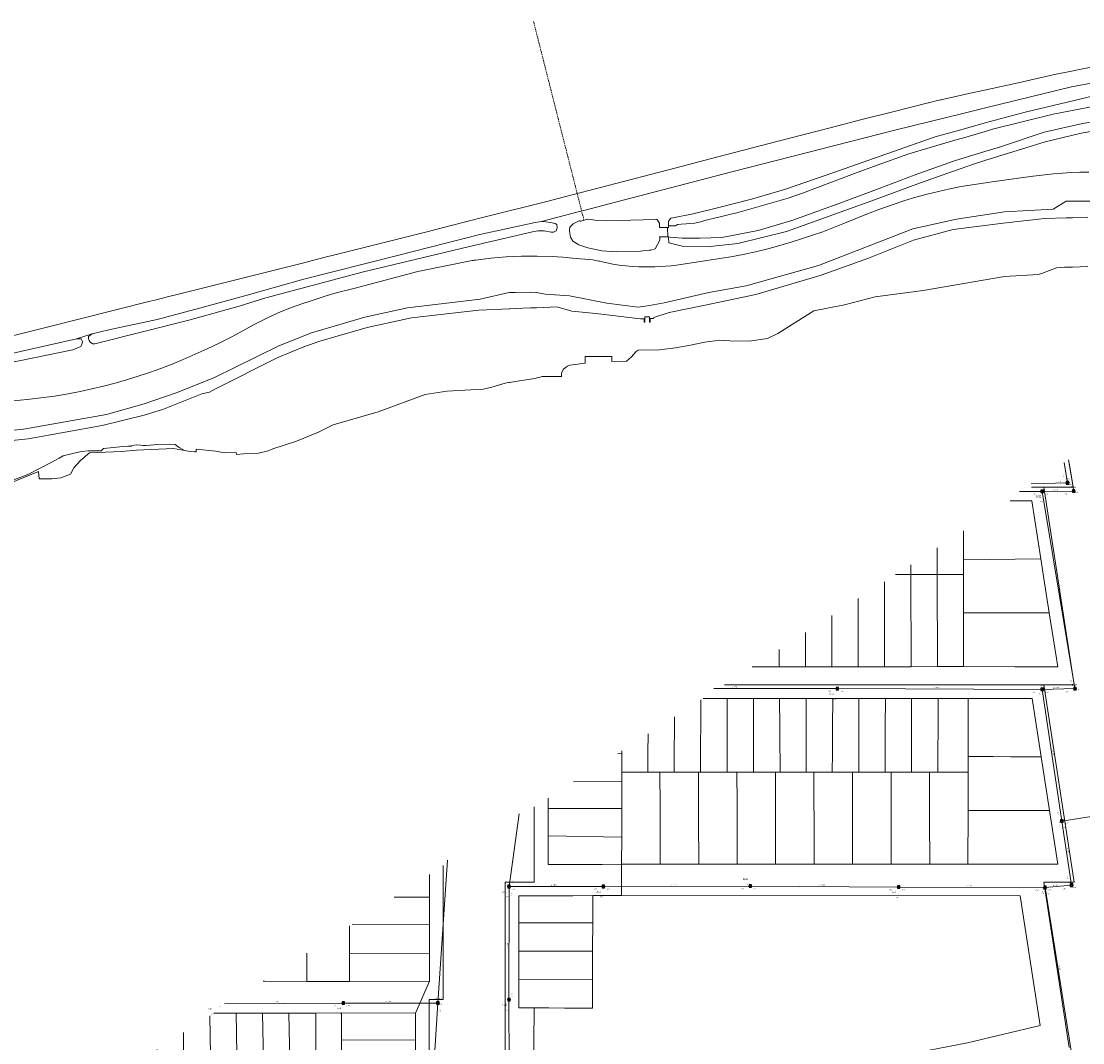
# Model space of a CAD drawing. Header units: metres. Extents: x 163628 to 167855, y 402678 to 405435.
# Tile 649 of 656: x 166848 to 167193, y 405016 to 405348. Entities that reach past the tile are written whole.
import ezdxf

# ---------------------------------------------------------------- set-up
doc = ezdxf.new("R2010")
doc.units = ezdxf.units.M
doc.linetypes.add('DASHED2', pattern=[0.375, 0.25, -0.125])
doc.layers.get('0').update_dxf_attribs({"lineweight": 25})
for name, color, linetype, lineweight in [('B-WE-KW-KUNSTWERK_DUIKER-G', 252, 'Continuous', 18), ('X-CA190022.004-UO-BGT_Ondergrond$0$GE_367_OWGBerm_groenvoorziening_grasenk_GEM', 253, 'Continuous', 9), ('X-CA190022.004-UO-BGT_Ondergrond$0$GE_478_BTDGroenvoorziening_bosplantsoen_GEM', 253, 'Continuous', 9), ('X-CA190022.004-UO-BGT_Ondergrond$0$GE_522_WTDWatervlakte_meer_plas_ven_vijver_GEM', 253, 'Continuous', 9), ('X-CA190022.004-UO-BGT_Ondergrond$0$GE_541_OWTOever_slootkant_Vlak_GEM', 253, 'Continuous', 9), ('X-CA190022.004-UO-KAD_Percelen$0$B-WE-KG-GRENS_PERCEEL-GV', 150, 'Continuous', 9), ('X-CA190022.004-UO-WHM_Riolering gemeente_NLCS_v0.2$0$B-WE-RI-BOB-T18', 214, 'Continuous', 15), ('X-CA190022.004-UO-WHM_Riolering gemeente_NLCS_v0.2$0$B-WE-RI-DIAMETER-T18', 214, 'Continuous', 15), ('X-CA190022.004-UO-WHM_Riolering gemeente_NLCS_v0.2$0$B-WE-RI-HWA_TRANSPORTLEIDING-G', 214, 'X-CA190022.004-UO-WHM_Riolering gemeente_NLCS_v0.2$0$1-200 HEMELWATER', 15), ('X-CA190022.004-UO-WHM_Riolering gemeente_NLCS_v0.2$0$B-WE-RI-PUT-S', 214, 'Continuous', 15), ('X-CA190022.004-UO-WHM_Riolering gemeente_NLCS_v0.2$0$B-WE-RI-PUTDEKSELHOOGTE-T18', 214, 'Continuous', 15), ('X-CA190022.004-UO-WHM_Riolering gemeente_NLCS_v0.2$0$B-WE-RI-PUTNUMMER-T25', 214, 'Continuous', 15), ('X-CA190022.004-UO-WHM_Riolering gemeente_NLCS_v0.2$0$B-WE-RI-VWA_TRANSPORTLEIDING-G', 214, 'X-CA190022.004-UO-WHM_Riolering gemeente_NLCS_v0.2$0$1-200 VUILWATER', 15)]:
    doc.layers.add(name, color=color, linetype=linetype, lineweight=lineweight)
doc.styles.add('X-CA190022.004-UO-WHM_Riolering gemeente_NLCS_v0.2$0$NLCS-ISO', font='NLCS-ISO.ttf')
doc.styles.add('X-CA190022.004-UO-WHM_Riolering gemeente_NLCS_v0.2$0$NLCS-ISO-M200-T18', font='NLCS-ISO.ttf', dxfattribs={"height": 0.36})
doc.styles.add('X-CA190022.004-UO-WHM_Riolering gemeente_NLCS_v0.2$0$NLCS-ISO-M200-T25', font='NLCS-ISO.ttf', dxfattribs={"height": 0.5})
doc.linetypes.add('X-CA190022.004-UO-WHM_Riolering gemeente_NLCS_v0.2$0$1-200 HEMELWATER', pattern='A,1.5,-0.6,["HWA",X-CA190022.004-UO-WHM_Riolering gemeente_NLCS_v0.2$0$NLCS-ISO,S=0.24,R=0,X=-0.5,Y=-0.12],-0.3', length=2.4)
doc.linetypes.add('X-CA190022.004-UO-WHM_Riolering gemeente_NLCS_v0.2$0$1-200 VUILWATER', pattern='A,1.5,-0.6,["DWA",X-CA190022.004-UO-WHM_Riolering gemeente_NLCS_v0.2$0$NLCS-ISO,S=0.24,R=0,X=-0.5,Y=-0.12],-0.3', length=2.4)

# ---------------------------------------------------------------- blocks, each defined once
blk = doc.blocks.new('X-CA190022.004-UO-WHM_Riolering gemeente_NLCS_v0.2$0$B-SRI-PUT_BETON-SO')
blk.add_line((-1.4, -1.4), (1.4, 1.4))
at = {"lineweight": -3, "flags": 128}
blk.add_lwpolyline([(2, -2), (2, 2), (-2, 2), (-2, -2)], close=True, dxfattribs=at)
at = {"lineweight": -3}
blk.add_circle((0, 0), 2, dxfattribs=at)

msp = doc.modelspace()

# ---------------------------------------------------------------- linework, layer by layer
at = {"layer": 'B-WE-KW-KUNSTWERK_DUIKER-G', "linetype": 'DASHED2', "ltscale": 2, "flags": 128}
msp.add_lwpolyline([(167031.146, 405283.356), (167014.709, 405348.135)], dxfattribs=at)
at = {"layer": 'X-CA190022.004-UO-BGT_Ondergrond$0$GE_367_OWGBerm_groenvoorziening_grasenk_GEM', "flags": 128}
for points in [[(166834.512, 405234.992), (166864.769, 405241.189), (166867.416, 405242.235), (166867.708, 405242.856), (166867.899, 405243.844), (166867.478, 405244.755), (166866.679, 405244.767), (166866.004, 405244.75), (166871.09, 405246.393), (166869.884, 405245.454), (166869.879, 405244.649), (166870.141, 405244.166), (166870.414, 405243.662), (166871.26, 405243.118), (166871.918, 405243.152), (166902.528, 405250.795), (166918.939, 405255.383), (166927.614, 405258.05), (166959.378, 405266.517), (166993.407, 405274.724), (167014.368, 405279.626), (167016.188, 405279.886), (167016.949, 405279.913), (167018.183, 405279.852), (167020.514, 405279.469), (167021.183, 405279.443), (167021.689, 405279.665), (167022.079, 405279.954), (167022.404, 405280.872), (167022.32, 405281.921), (167021.823, 405282.324), (167020.22, 405282.662), (167018.638, 405282.879), (167017.302, 405282.962), (167029.31, 405286.088), (167031.569, 405286.676), (167038.903, 405288.585), (167079.28, 405299.077), (167132.356, 405312.702), (167154.908, 405318.231), (167161.803, 405319.921), (167189.852, 405326.798), (167228.238, 405333.917)], [(167197.563, 405323.931), (167174.711, 405318.567), (167161.737, 405315.012), (167154.532, 405313.038), (167145.403, 405310.537), (167109.985, 405297.981), (167096.402, 405293.361), (167085.679, 405290.198), (167075.042, 405287.468), (167066.633, 405285.417), (167060.079, 405284.128), (167059.382, 405284.064), (167058.674, 405283.033), (167058.662, 405281.582), (167058.659, 405281.148), (167058.502, 405280.976), (167058.372, 405280.979), (167055.746, 405281.032), (167055.745, 405281.683), (167055.743, 405282.426), (167054.906, 405283.654), (167054.36, 405283.604), (167038.581, 405283.114), (167035.443, 405283.306), (167033.247, 405283.645), (167032.409, 405283.671), (167032.336, 405283.653), (167030.077, 405283.087), (167029.854, 405283.031), (167029.806, 405283.228), (167029.75, 405283.218), (167027.616, 405282.182), (167026.558, 405281.11), (167026.466, 405280.383), (167026.389, 405279.778), (167026.74, 405277.89), (167027.56, 405276.528), (167029.527, 405275.299), (167032.417, 405274.392), (167036.965, 405273.413), (167041.844, 405273.085), (167049.529, 405273.313), (167051.071, 405273.461), (167052.391, 405273.587), (167052.873, 405273.633), (167054.358, 405274.067), (167055.804, 405276.851), (167055.784, 405277.648), (167055.776, 405277.963), (167058.413, 405277.965), (167058.554, 405277.965), (167058.708, 405277.773), (167058.716, 405275.946), (167063.073, 405274.932), (167072.22, 405274.75), (167081.236, 405275.772), (167097.111, 405279.726), (167110.975, 405284.65), (167125.741, 405290.015), (167140.365, 405295.447), (167153.597, 405300.137), (167157.269, 405301.438), (167161.572, 405302.769), (167181.261, 405308.861), (167192.985, 405311.7), (167205.702, 405313.912)], [(167195.502, 405299.025), (167192.536, 405299.019), (167189.687, 405298.906), (167186.842, 405298.727), (167184.002, 405298.483), (167181.167, 405298.175), (167178.341, 405297.801), (167177.316, 405297.663), (167177.231, 405297.651), (167164.011, 405295.867), (167153.942, 405294.326), (167150.225, 405293.565), (167146.525, 405292.726), (167142.844, 405291.809), (167139.182, 405290.814), (167135.543, 405289.742), (167131.46, 405288.374), (167127.404, 405286.931), (167123.375, 405285.412), (167119.375, 405283.818), (167115.406, 405282.149), (167112.155, 405280.844), (167108.876, 405279.612), (167105.57, 405278.452), (167102.239, 405277.366), (167098.885, 405276.355), (167094.944, 405275.174), (167090.974, 405274.094), (167086.978, 405273.114), (167082.959, 405272.237), (167078.918, 405271.462)], [(167078.918, 405271.462), (167061.271, 405268.768), (167059.511, 405268.555), (167057.746, 405268.386), (167055.977, 405268.263), (167054.206, 405268.184), (167052.433, 405268.151), (167052.16, 405268.149), (167051.887, 405268.149), (167051.614, 405268.15), (167051.341, 405268.152), (167051.068, 405268.155), (167048.956, 405268.214), (167046.847, 405268.337), (167044.743, 405268.523), (167042.645, 405268.773), (167040.556, 405269.086), (167037.137, 405269.828), (167036.447, 405269.978), (167035.964, 405270.077), (167035.479, 405270.172), (167034.994, 405270.261), (167034.508, 405270.346), (167034.021, 405270.426), (167027.397, 405271.047), (167027.328, 405271.054), (167026.359, 405271.145), (167026.322, 405271.148), (167026.286, 405271.151), (167025.938, 405271.183), (167020.92, 405271.533), (167015.892, 405271.69), (167010.862, 405271.651), (167005.837, 405271.419), (167000.825, 405270.992), (166995.833, 405270.372), (166995.625, 405270.342), (166995.418, 405270.312), (166995.211, 405270.281), (166995.003, 405270.25), (166994.796, 405270.219), (166994.786, 405270.217), (166994.776, 405270.216), (166994.767, 405270.214), (166994.757, 405270.213), (166994.747, 405270.211), (166977.021, 405266.661), (166956.214, 405261.186), (166951.338, 405259.903), (166948.985, 405259.234), (166946.64, 405258.534), (166944.305, 405257.803), (166941.979, 405257.043), (166939.664, 405256.252), (166935.61, 405254.788), (166931.618, 405253.162), (166927.694, 405251.377), (166923.845, 405249.437), (166920.077, 405247.343), (166916.278, 405245.314), (166912.438, 405243.364), (166908.559, 405241.495), (166904.641, 405239.707), (166900.687, 405238), (166897.064, 405236.529), (166893.411, 405235.135), (166889.729, 405233.818), (166886.02, 405232.581), (166882.286, 405231.422), (166878.525, 405230.349), (166874.743, 405229.351), (166870.942, 405228.429), (166867.124, 405227.582), (166863.289, 405226.812), (166858.836, 405226.114), (166854.371, 405225.501), (166849.895, 405224.975), (166845.409, 405224.536)]]:
    msp.add_lwpolyline(points, dxfattribs=at)
at = {"layer": 'X-CA190022.004-UO-BGT_Ondergrond$0$GE_478_BTDGroenvoorziening_bosplantsoen_GEM', "flags": 128}
for points in [[(166817.801, 405238.854), (166849.044, 405246.687), (166851.17, 405247.22), (166855.097, 405248.206), (166889.98, 405256.96), (166891.93, 405257.48), (166895.622, 405258.407), (166899.632, 405259.413), (166939.109, 405269.321), (166946.918, 405271.281), (166950.1, 405272.08), (166980.394, 405279.73), (166988.363, 405281.742), (166998.57, 405284.32), (167019.91, 405289.7), (167024.375, 405290.857), (167033.194, 405293.142), (167058.66, 405299.74), (167058.685, 405299.747), (167074.765, 405303.956), (167093.942, 405308.976), (167107.02, 405312.4), (167111.257, 405313.474), (167121.627, 405316.102), (167131.652, 405318.642), (167143.171, 405321.561), (167143.297, 405321.593), (167145.77, 405322.22), (167147.24, 405322.545), (167147.468, 405322.596), (167147.706, 405322.649), (167150.212, 405323.203), (167156.447, 405324.584), (167161.557, 405325.715), (167171.455, 405327.906), (167181.514, 405330.133), (167184.8, 405330.86), (167188.786, 405331.675), (167214.19, 405336.87)], [(167228.238, 405333.917), (167189.852, 405326.798), (167161.803, 405319.921), (167154.908, 405318.231), (167132.356, 405312.702), (167079.28, 405299.077), (167038.903, 405288.585), (167031.569, 405286.676), (167029.31, 405286.088)], [(167029.31, 405286.088), (167017.302, 405282.962), (167015.241, 405282.657), (166997.287, 405278.657), (166970.014, 405271.716), (166939.95, 405264.217), (166921.562, 405258.992), (166907.597, 405255.147), (166892.201, 405251.062), (166876.507, 405247.697), (166871.09, 405246.393), (166866.004, 405244.75), (166832.769, 405237.254)]]:
    msp.add_lwpolyline(points, dxfattribs=at)
at = {"layer": 'X-CA190022.004-UO-BGT_Ondergrond$0$GE_522_WTDWatervlakte_meer_plas_ven_vijver_GEM', "flags": 128}
for points in [[(167193.352, 405314.817), (167180.922, 405311.978), (167166.37, 405307.149), (167161.612, 405305.692), (167153.825, 405303.306), (167151.401, 405302.563), (167138.649, 405298.023), (167127.194, 405293.698), (167114.73, 405289.014), (167099.12, 405283.392), (167087.799, 405279.974), (167076.037, 405277.714), (167068.833, 405277.549), (167063.07, 405277.508), (167059.166, 405277.869), (167058.554, 405277.965), (167058.413, 405277.965), (167058.372, 405280.979), (167058.502, 405280.976), (167058.659, 405281.148), (167058.662, 405281.582), (167060.891, 405281.565), (167061.63, 405281.928), (167062.759, 405282.049), (167064.426, 405282.143), (167065.609, 405282.291), (167067.248, 405282.444), (167069.574, 405282.996), (167070.353, 405283.224), (167075.058, 405284.4), (167078.493, 405285.177), (167080.939, 405285.742), (167097.637, 405290.586), (167102.274, 405292.2), (167119.233, 405298.539), (167126.573, 405301.316), (167136.866, 405305.007), (167152.627, 405309.626), (167154.32, 405310.122), (167161.7, 405312.285), (167164.142, 405313), (167183.81, 405317.829), (167200.236, 405321)], [(167204.356, 405316.567), (167193.352, 405314.817)], [(166839.527, 405211.129), (166850.197, 405212.2), (166874.358, 405216.552), (166888.043, 405219.944), (166894.327, 405221.844), (166906.721, 405226.845), (166909.22, 405227.431), (166911.206, 405228.486), (166931.543, 405238.64), (166939.984, 405242.094), (166945.187, 405244.001), (166960.556, 405248.41), (166974.991, 405251.599), (166996.898, 405254.077), (167006.751, 405254.502), (167006.905, 405254.509), (167007.006, 405254.513), (167008.743, 405254.588), (167013.781, 405254.805), (167015.529, 405254.881), (167015.638, 405254.886), (167015.684, 405254.888), (167022.271, 405255.172), (167027.168, 405253.743), (167035.025, 405253.02), (167049.585, 405251.253), (167049.679, 405251.263), (167049.93, 405251.288), (167050.741, 405251.265), (167050.734, 405250.204), (167050.986, 405250.202), (167050.998, 405251.396), (167051.003, 405251.929), (167051.058, 405251.928), (167052.423, 405251.914), (167052.495, 405251.914), (167052.492, 405251.547), (167052.478, 405250.187), (167052.703, 405250.185), (167052.697, 405251.316), (167053.734, 405251.352), (167053.908, 405251.691), (167058.886, 405253.282), (167069.998, 405255.619), (167087.097, 405259.138), (167108.393, 405265.419), (167123.737, 405271.028), (167138.414, 405276.82), (167151.293, 405280.315), (167167.566, 405282.449), (167181.086, 405283.971), (167188.109, 405284.121), (167188.253, 405284.124), (167188.407, 405284.127), (167190.116, 405284.164), (167195.192, 405284.272)], [(167195.193, 405268.282), (167190.106, 405268.107), (167188.405, 405268.049), (167188.282, 405268.045), (167188.152, 405268.04), (167187.807, 405268.029), (167187.556, 405268.081), (167184.936, 405267.814), (167180.382, 405266.163), (167179.093, 405265.679), (167167.999, 405265.019), (167141.528, 405260.431), (167125.895, 405258.451), (167115.93, 405255.79), (167105.98, 405253.827), (167094.293, 405246.479), (167090.878, 405244.896), (167084.885, 405243.981), (167078.63, 405244.084), (167075.337, 405244.331), (167070.52, 405243.631), (167065.861, 405242.723), (167060.897, 405241.829), (167055.698, 405241.17), (167048.749, 405241.06), (167048.185, 405240.67), (167046.464, 405238.788), (167044.947, 405237.525), (167040.255, 405237.361), (167040.247, 405239.01), (167031.574, 405238.967), (167031.584, 405236.781), (167026.594, 405236.172), (167025.794, 405235.902), (167025.081, 405235.451), (167024.495, 405234.844), (167024.069, 405234.115), (167023.828, 405233.307), (167023.784, 405232.464), (167020.935, 405232.47), (167020.258, 405232.471), (167018.414, 405232.461), (167017.592, 405232.456), (167016.421, 405232.113), (167015.765, 405232.002), (167015.64, 405231.982), (167015.543, 405231.965), (167013.783, 405231.67), (167008.784, 405230.832), (167007.014, 405230.535), (167006.88, 405230.512), (167006.737, 405230.488), (167005.47, 405230.276), (167001.184, 405229.052), (166997.919, 405228.235), (166994.314, 405228.099), (166986.56, 405227.691), (166979.457, 405226.578), (166964.202, 405221.028), (166949.502, 405216.738), (166944.747, 405214.36), (166937.543, 405211.405), (166929.92, 405208.928), (166928.868, 405208.523), (166928.314, 405208.31), (166925.185, 405207.528), (166920.328, 405207.322), (166918.102, 405207.078), (166917.896, 405207.736), (166914.191, 405207.613), (166911.35, 405208.148), (166904.912, 405208.872), (166904.912, 405207.944), (166904.415, 405207.984), (166902.963, 405208.025), (166901.175, 405208.442), (166899.37, 405209.354), (166898.076, 405210.366), (166896.335, 405210.508), (166892.501, 405210.343), (166888.607, 405210.066), (166887.551, 405210.045), (166886.832, 405210.111), (166885.609, 405210.232), (166883.946, 405210.067), (166883.831, 405209.761), (166882.655, 405209.784), (166880.067, 405209.596), (166874.727, 405209.055), (166874.028, 405208.338), (166869.788, 405208.338), (166867.524, 405208.05), (166861.659, 405206.643), (166860.329, 405205.89), (166857.979, 405204.597), (166854.377, 405202.795), (166850.126, 405200.633), (166841.337, 405197.246)]]:
    msp.add_lwpolyline(points, dxfattribs=at)
at = {"layer": 'X-CA190022.004-UO-BGT_Ondergrond$0$GE_541_OWTOever_slootkant_Vlak_GEM', "flags": 128}
for points in [[(167200.236, 405321), (167183.81, 405317.829), (167164.142, 405313), (167161.7, 405312.285), (167154.32, 405310.122), (167152.627, 405309.626), (167136.866, 405305.007), (167126.573, 405301.316), (167119.233, 405298.539), (167102.274, 405292.2), (167097.637, 405290.586), (167080.939, 405285.742), (167078.493, 405285.177), (167075.058, 405284.4), (167070.353, 405283.224), (167069.574, 405282.996), (167067.248, 405282.444), (167065.609, 405282.291), (167064.426, 405282.143), (167062.759, 405282.049), (167061.63, 405281.928), (167060.891, 405281.565), (167058.662, 405281.582), (167058.674, 405283.033), (167059.382, 405284.064), (167060.079, 405284.128), (167066.633, 405285.417), (167075.042, 405287.468), (167085.679, 405290.198), (167096.402, 405293.361), (167109.985, 405297.981), (167145.403, 405310.537), (167154.532, 405313.038), (167161.737, 405315.012), (167174.711, 405318.567), (167197.563, 405323.931)], [(166839.31, 405214.381), (166848.686, 405215.332), (166875.715, 405220.124), (166888.012, 405223.556), (166898.382, 405227.121), (166910.626, 405232.019), (166931.869, 405242.457), (166942.483, 405246.695), (166959.806, 405251.778), (166973.712, 405254.835), (166997.312, 405257.639), (167006.754, 405259.852), (167006.925, 405259.864), (167007.004, 405259.87), (167008.734, 405259.874), (167013.78, 405259.912), (167015.526, 405259.871), (167015.667, 405259.883), (167018.53, 405259.253), (167026.488, 405258.777), (167038.623, 405256.379), (167048.826, 405255.015), (167051.06, 405255.396), (167052.425, 405255.629), (167057.22, 405256.446), (167071.838, 405259.848), (167083.947, 405261.983), (167107.468, 405268.661), (167138.222, 405280.563), (167152.406, 405283.713), (167168.034, 405286.057), (167183.872, 405287.006), (167188.095, 405289.589), (167188.243, 405289.592), (167188.299, 405289.592), (167188.407, 405289.592), (167188.926, 405289.593), (167195.842, 405289.601)], [(167195.192, 405284.272), (167190.116, 405284.164), (167188.407, 405284.127), (167188.253, 405284.124), (167188.109, 405284.121), (167181.086, 405283.971), (167167.566, 405282.449), (167151.293, 405280.315), (167138.414, 405276.82), (167123.737, 405271.028), (167108.393, 405265.419), (167087.097, 405259.138), (167069.998, 405255.619), (167058.886, 405253.282), (167053.908, 405251.691), (167053.734, 405251.352), (167052.697, 405251.316), (167052.703, 405250.185), (167052.478, 405250.187), (167052.492, 405251.547), (167052.495, 405251.914), (167052.423, 405251.914), (167051.058, 405251.928), (167051.003, 405251.929), (167050.998, 405251.396), (167050.986, 405250.202), (167050.734, 405250.204), (167050.741, 405251.265), (167049.93, 405251.288), (167049.679, 405251.263), (167049.585, 405251.253), (167035.025, 405253.02), (167027.168, 405253.743), (167022.271, 405255.172), (167015.684, 405254.888), (167015.638, 405254.886), (167015.529, 405254.881), (167013.781, 405254.805), (167008.743, 405254.588), (167007.006, 405254.513), (167006.905, 405254.509), (167006.751, 405254.502), (166996.898, 405254.077), (166974.991, 405251.599), (166960.556, 405248.41), (166945.187, 405244.001), (166939.984, 405242.094), (166931.543, 405238.64)], [(166931.543, 405238.64), (166911.206, 405228.486), (166909.22, 405227.431), (166906.721, 405226.845), (166894.327, 405221.844), (166888.043, 405219.944), (166874.358, 405216.552), (166850.197, 405212.2), (166839.527, 405211.129)], [(166841.337, 405197.246), (166850.126, 405200.633), (166854.377, 405202.795), (166857.979, 405204.597), (166860.329, 405205.89), (166861.659, 405206.643), (166867.524, 405208.05), (166869.788, 405208.338), (166874.028, 405208.338), (166874.727, 405209.055), (166880.067, 405209.596), (166882.655, 405209.784), (166883.831, 405209.761), (166883.946, 405210.067), (166885.609, 405210.232), (166886.832, 405210.111), (166887.551, 405210.045), (166888.607, 405210.066), (166892.501, 405210.343), (166896.335, 405210.508), (166898.076, 405210.366), (166899.37, 405209.354), (166901.175, 405208.442), (166897.519, 405209.099), (166885.454, 405208.464), (166880.67, 405208.083), (166870.214, 405207.617), (166868.912, 405206.564), (166868.468, 405206.133), (166867.302, 405205.134), (166865.055, 405202.72), (166863.973, 405200.722), (166860.894, 405199.473), (166857.981, 405199.223), (166853.819, 405199.14), (166853.577, 405201.606), (166844.094, 405197.627)]]:
    msp.add_lwpolyline(points, dxfattribs=at)
at = {"layer": 'X-CA190022.004-UO-KAD_Percelen$0$B-WE-KG-GRENS_PERCEEL-GV', "flags": 128}
for points in [[(167176.801, 405196.451), (167180.764, 405196.451), (167190.312, 405196.451), (167189.089, 405204.355)], [(167189.089, 405204.355), (167190.312, 405196.451), (167180.764, 405196.451), (167190.717, 405132.151), (167180.764, 405132.151), (167190.717, 405067.851), (167180.764, 405067.851), (167189.093, 405014.042)], [(167076.842, 405132.151), (167180.764, 405132.151), (167190.717, 405132.151), (167180.764, 405196.451), (167176.801, 405196.451)], [(167169.869, 405191.992), (167176.94, 405192.003), (167179.86, 405173.123), (167180.848, 405166.734), (167182.605, 405155.516), (167185.345, 405138.019), (167171.367, 405138.023), (167154.716, 405138.034), (167146.171, 405138.03), (167137.592, 405138.021), (167129.012, 405138.013), (167120.432, 405138.006), (167111.852, 405137.998), (167103.273, 405137.991), (167094.694, 405137.983), (167086.113, 405137.975), (167085.895, 405137.975)], [(167179.86, 405173.123), (167176.94, 405192.003), (167169.869, 405191.992)], [(167146.089, 405176.695), (167146.091, 405174.293), (167146.097, 405168.019), (167146.142, 405168.019), (167150.798, 405168.024), (167154.698, 405168.028), (167154.694, 405172.853), (167154.685, 405182.225)], [(167154.685, 405182.225), (167154.694, 405172.853), (167179.86, 405173.123)], [(167137.51, 405171.177), (167137.514, 405168.01), (167137.56, 405168.01), (167146.097, 405168.019), (167146.091, 405174.293), (167146.089, 405176.695)], [(167132.579, 405168.004), (167137.514, 405168.01), (167137.51, 405171.177)], [(167128.977, 405165.687), (167129.012, 405138.013), (167137.592, 405138.021), (167137.56, 405167.913)], [(167137.56, 405167.913), (167137.56, 405168.01), (167137.514, 405168.01), (167132.579, 405168.004)], [(167120.404, 405160.173), (167120.432, 405138.006), (167129.012, 405138.013), (167128.977, 405165.687)], [(167111.826, 405154.655), (167111.852, 405137.998), (167120.432, 405138.006), (167120.404, 405160.173)], [(167103.259, 405149.144), (167103.273, 405137.991), (167111.852, 405137.998), (167111.826, 405154.655)], [(167094.685, 405143.629), (167094.694, 405137.983), (167103.273, 405137.991), (167103.259, 405149.144)], [(167086.113, 405138.115), (167086.113, 405137.975), (167094.694, 405137.983), (167094.685, 405143.629)], [(167085.895, 405137.975), (167086.113, 405137.975), (167086.113, 405138.115)], [(167189.093, 405014.042), (167180.764, 405067.851), (167190.717, 405067.851), (167180.764, 405132.151), (167076.842, 405132.151)], [(167060.602, 405121.705), (167060.587, 405118.431), (167060.548, 405109.997), (167060.519, 405103.687), (167068.422, 405103.687), (167069.102, 405103.687), (167069.121, 405110), (167069.158, 405121.903), (167069.175, 405127.219)], [(167069.175, 405127.219), (167069.158, 405121.903), (167069.121, 405110), (167069.102, 405103.687), (167077.716, 405103.686), (167077.723, 405109.504), (167077.733, 405118.43), (167077.743, 405127.687)], [(167069.904, 405127.688), (167077.743, 405127.687), (167086.31, 405127.686), (167094.81, 405127.685), (167097.99, 405127.685), (167103.45, 405127.688), (167112.094, 405127.692), (167120.638, 405127.697), (167129.237, 405127.702), (167137.8, 405127.706), (167146.404, 405127.711), (167156.213, 405127.716), (167176.971, 405127.711), (167179.921, 405108.68), (167182.645, 405091.193), (167185.369, 405073.706)], [(167077.743, 405127.687), (167069.904, 405127.688)], [(167051.99, 405116.165), (167051.975, 405109.994), (167051.96, 405103.688), (167055.883, 405103.688), (167060.519, 405103.687), (167060.548, 405109.997), (167060.587, 405118.431), (167060.602, 405121.705)], [(167043.448, 405103.688), (167051.96, 405103.688), (167051.975, 405109.994), (167051.99, 405116.165)], [(167027.778, 405100.59), (167043.444, 405100.597), (167043.448, 405103.688), (167043.472, 405109.818), (167042.122, 405109.817)], [(167042.122, 405109.817), (167043.472, 405109.818)], [(167043.471, 405110.685), (167043.472, 405109.846), (167043.472, 405109.818), (167043.448, 405103.688)], [(167043.472, 405109.818), (167043.472, 405109.846), (167043.471, 405110.685)], [(167019.44, 405091.905), (167023.434, 405091.902), (167036.993, 405091.893), (167043.432, 405091.889), (167043.444, 405100.597), (167027.778, 405100.59)], [(167014.839, 405015.493), (167014.927, 405026.949), (167009.908, 405026.966), (167009.929, 405036.276), (167009.925, 405045.469), (167009.922, 405054.643), (167009.93, 405063.443), (167020.773, 405063.427), (167027.508, 405063.415), (167034, 405063.522), (167043.393, 405063.515), (167043.408, 405073.745), (167037.044, 405073.62), (167023.471, 405073.619), (167019.447, 405073.614), (167019.443, 405082.92), (167019.44, 405091.905), (167019.439, 405095.226)], [(167019.439, 405095.226), (167019.44, 405091.905)], [(167014.989, 405092.364), (167014.989, 405067.851), (167005.518, 405067.851), (167005.518, 404993.99)], [(167005.518, 404993.99), (167005.518, 405067.851), (167014.989, 405067.851), (167014.989, 405092.364)], [(166985.314, 405073.275), (166985.314, 405029.701), (166980.747, 405029.701), (166980.747, 404967.122), (166974.492, 404966.336), (166968.228, 404965.623), (166961.957, 404964.984), (166955.678, 404964.418), (166949.393, 404963.926), (166943.102, 404963.508), (166936.808, 404963.164), (166930.509, 404962.894), (166924.208, 404962.698), (166917.905, 404962.576), (166911.601, 404962.528), (166905.297, 404962.554), (166898.993, 404962.654), (166892.692, 404962.828), (166886.392, 404963.077), (166880.096, 404963.399), (166873.805, 404963.795), (166867.518, 404964.265), (166867.516, 404997.5)], [(166867.516, 404997.5), (166867.518, 404964.265), (166873.805, 404963.795), (166880.096, 404963.399), (166886.392, 404963.077), (166892.692, 404962.828), (166898.993, 404962.654), (166905.297, 404962.554), (166911.601, 404962.528), (166917.905, 404962.576), (166924.208, 404962.698), (166930.509, 404962.894), (166936.808, 404963.164), (166943.102, 404963.508), (166949.393, 404963.926), (166955.678, 404964.418), (166961.957, 404964.984), (166968.228, 404965.623), (166974.492, 404966.336), (166980.747, 404967.122), (166980.747, 405029.701), (166985.314, 405029.701), (166985.314, 405073.275)], [(167185.369, 405073.706), (167168.852, 405073.712), (167156.133, 405073.73), (167156.133, 405073.69), (167143.668, 405073.696), (167131.104, 405073.702), (167118.588, 405073.708), (167106.038, 405073.714), (167093.527, 405073.72), (167080.975, 405073.726), (167068.487, 405073.732), (167055.97, 405073.738), (167043.408, 405073.745), (167043.393, 405063.515), (167173.123, 405063.418), (167179.593, 405021.245), (167155.92, 405015.6), (167133.553, 405011.279)], [(166969.417, 405063.049), (166980.857, 405062.983), (166980.858, 405070.408)], [(166980.858, 405070.408), (166980.857, 405062.983), (166980.856, 405054.089), (166980.855, 405044.603), (166980.854, 405035.607), (166978.25, 405029.701), (166976.305, 405025.289), (166976.282, 405016.563), (166976.258, 405007.412)], [(166955.693, 405054.221), (166980.856, 405054.089), (166980.857, 405062.983)], [(166980.857, 405062.983), (166969.417, 405063.049)], [(166940.958, 405044.742), (166940.935, 405035.585), (166954.833, 405035.561), (166954.842, 405044.647), (166954.842, 405044.929), (166954.854, 405053.491), (166954.854, 405053.681)], [(166954.854, 405053.681), (166954.854, 405053.491), (166954.842, 405044.929), (166954.842, 405044.647), (166980.855, 405044.603), (166980.856, 405054.089), (166955.693, 405054.221)], [(166927.049, 405035.795), (166927.048, 405035.608), (166940.935, 405035.585), (166940.958, 405044.742)], [(166910.64, 405025.24), (166917.915, 405025.251), (166926.537, 405025.264), (166935.093, 405025.277), (166943.82, 405025.29), (166952.262, 405025.303), (166976.305, 405025.289), (166978.25, 405029.701), (166980.854, 405035.607), (166954.833, 405035.561)], [(166926.759, 405035.608), (166927.048, 405035.608), (166927.049, 405035.795)], [(166954.833, 405035.561), (166940.935, 405035.585), (166927.048, 405035.608), (166926.759, 405035.608)], [(166900.828, 405018.929), (166900.899, 404998.842), (166909.81, 404998.838), (166909.361, 405024.418)], [(166909.361, 405024.418), (166909.81, 404998.838), (166912.498, 404998.837), (166918.424, 404998.84)], [(166918.424, 404998.84), (166917.915, 405025.251), (166910.64, 405025.24)], [(166892.247, 405013.409), (166892.284, 404998.845), (166898.745, 404998.843), (166900.899, 404998.842), (166900.828, 405018.929)]]:
    msp.add_lwpolyline(points, dxfattribs=at)
for points in [[(167182.605, 405155.516), (167180.848, 405166.734), (167179.86, 405173.123), (167154.694, 405172.853), (167154.698, 405168.028), (167154.71, 405155.507), (167165.993, 405155.511), (167175.254, 405155.514)], [(167146.142, 405167.919), (167146.142, 405168.019), (167146.097, 405168.019), (167137.56, 405168.01), (167137.56, 405167.913), (167137.592, 405138.021), (167146.171, 405138.03)], [(167154.716, 405138.034), (167154.715, 405144.632), (167154.71, 405155.507), (167154.698, 405168.028), (167150.798, 405168.024), (167146.142, 405168.019), (167146.142, 405167.919), (167146.171, 405138.03)], [(167154.71, 405155.507), (167154.715, 405144.632), (167154.716, 405138.034), (167171.367, 405138.023), (167185.345, 405138.019), (167182.605, 405155.516), (167175.254, 405155.514), (167165.993, 405155.511)], [(167086.31, 405127.686), (167077.743, 405127.687), (167077.733, 405118.43), (167077.723, 405109.504), (167077.716, 405103.686), (167080.949, 405103.686), (167086.313, 405103.686), (167086.312, 405109.52), (167086.311, 405121.9)], [(167094.81, 405127.685), (167086.31, 405127.686), (167086.311, 405121.9), (167086.312, 405109.52), (167086.313, 405103.686), (167093.488, 405103.685), (167094.99, 405103.685), (167094.897, 405116.015), (167094.879, 405118.42)], [(167103.45, 405127.688), (167097.99, 405127.685), (167094.81, 405127.685), (167094.879, 405118.42), (167094.897, 405116.015), (167094.99, 405103.685), (167103.472, 405103.684)], [(167112.094, 405127.692), (167103.45, 405127.688), (167103.472, 405103.684), (167106.004, 405103.684), (167111.955, 405103.683), (167111.991, 405110.007), (167112.04, 405118.439)], [(167120.638, 405127.697), (167112.094, 405127.692), (167112.04, 405118.439), (167111.991, 405110.007), (167111.955, 405103.683), (167118.544, 405103.683), (167120.561, 405103.683), (167120.581, 405110.01), (167120.619, 405121.914)], [(167129.237, 405127.702), (167120.638, 405127.697), (167120.619, 405121.914), (167120.581, 405110.01), (167120.561, 405103.683), (167129.148, 405103.683), (167129.172, 405110.012), (167129.203, 405118.443)], [(167137.8, 405127.706), (167129.237, 405127.702), (167129.203, 405118.443), (167129.172, 405110.012), (167129.148, 405103.683), (167131.094, 405103.683), (167137.748, 405103.682), (167137.762, 405110.015), (167137.787, 405121.908)], [(167146.404, 405127.711), (167137.8, 405127.706), (167137.787, 405121.908), (167137.762, 405110.015), (167137.748, 405103.682), (167143.624, 405103.682), (167146.333, 405103.682), (167146.352, 405110.017), (167146.377, 405118.444)], [(167156.174, 405108.771), (167156.213, 405127.716), (167146.404, 405127.711), (167146.377, 405118.444), (167146.352, 405110.017), (167146.333, 405103.682), (167156.164, 405103.681)], [(167158.267, 405108.762), (167164.377, 405108.735), (167170.067, 405108.715), (167179.921, 405108.68), (167176.971, 405127.711), (167156.213, 405127.716), (167156.174, 405108.771)], [(167170.067, 405108.715), (167164.377, 405108.735), (167158.267, 405108.762), (167156.174, 405108.771), (167156.164, 405103.681), (167156.151, 405091.229), (167168.392, 405091.215), (167173.788, 405091.207), (167182.645, 405091.193), (167179.921, 405108.68)], [(167043.42, 405082.541), (167043.408, 405073.745), (167055.97, 405073.738), (167055.968, 405074.19), (167055.925, 405084.742), (167055.908, 405092.559), (167055.883, 405103.688), (167051.96, 405103.688), (167043.448, 405103.688), (167043.444, 405100.597), (167043.432, 405091.889)], [(167060.519, 405103.687), (167055.883, 405103.688), (167055.908, 405092.559), (167055.925, 405084.742), (167055.968, 405074.19), (167055.97, 405073.738), (167068.487, 405073.732), (167068.486, 405074.242), (167068.448, 405087.8), (167068.437, 405094.582), (167068.422, 405103.687)], [(167077.716, 405103.686), (167069.102, 405103.687), (167068.422, 405103.687), (167068.437, 405094.582), (167068.448, 405087.8), (167068.486, 405074.242), (167068.487, 405073.732), (167080.975, 405073.726), (167080.976, 405074.073), (167080.982, 405085.759), (167080.973, 405093.582), (167080.949, 405103.686)], [(167086.313, 405103.686), (167080.949, 405103.686), (167080.973, 405093.582), (167080.982, 405085.759), (167080.976, 405074.073), (167080.975, 405073.726), (167093.527, 405073.72), (167093.526, 405074.176), (167093.501, 405084.738), (167093.496, 405092.573), (167093.488, 405103.685)], [(167103.472, 405103.684), (167094.99, 405103.685), (167093.488, 405103.685), (167093.496, 405092.573), (167093.501, 405084.738), (167093.526, 405074.176), (167093.527, 405073.72), (167106.038, 405073.714), (167106.036, 405074.9), (167106.014, 405087.782), (167106.01, 405094.569), (167106.004, 405103.684)], [(167118.588, 405073.708), (167118.586, 405074.536), (167118.557, 405085.752), (167118.549, 405093.578), (167118.544, 405103.683), (167111.955, 405103.683), (167106.004, 405103.684), (167106.01, 405094.569), (167106.014, 405087.782), (167106.036, 405074.9), (167106.038, 405073.714)], [(167131.104, 405073.702), (167131.104, 405074.254), (167131.102, 405084.741), (167131.099, 405092.585), (167131.094, 405103.683), (167129.148, 405103.683), (167120.561, 405103.683), (167118.544, 405103.683), (167118.549, 405093.578), (167118.557, 405085.752), (167118.586, 405074.536), (167118.588, 405073.708)], [(167143.668, 405073.696), (167143.666, 405074.706), (167143.631, 405087.792), (167143.62, 405094.577), (167143.624, 405103.682), (167137.748, 405103.682), (167131.094, 405103.683), (167131.099, 405092.585), (167131.102, 405084.741), (167131.104, 405074.254), (167131.104, 405073.702)], [(167156.133, 405073.73), (167156.151, 405091.229), (167156.164, 405103.681), (167146.333, 405103.682), (167143.624, 405103.682), (167143.62, 405094.577), (167143.631, 405087.792), (167143.666, 405074.706), (167143.668, 405073.696), (167156.133, 405073.69)], [(167019.443, 405082.92), (167043.42, 405082.541), (167043.432, 405091.889), (167036.993, 405091.893), (167023.434, 405091.902), (167019.44, 405091.905)], [(167156.151, 405091.229), (167156.133, 405073.73), (167168.852, 405073.712), (167185.369, 405073.706), (167182.645, 405091.193), (167173.788, 405091.207), (167168.392, 405091.215)], [(167019.443, 405082.92), (167019.447, 405073.614), (167023.471, 405073.619), (167037.044, 405073.62), (167043.408, 405073.745), (167043.42, 405082.541)], [(167034, 405063.522), (167027.508, 405063.415), (167020.773, 405063.427), (167009.93, 405063.443), (167009.922, 405054.643), (167013.95, 405054.643), (167027.5, 405054.644), (167033.978, 405054.645), (167033.981, 405057.042)], [(167014.759, 405003.136), (167035.03, 405002.796), (167055.981, 405003.135), (167075.561, 405004.205), (167095.324, 405005.958), (167113.637, 405008.193), (167133.553, 405011.279), (167155.92, 405015.6), (167179.593, 405021.245), (167173.123, 405063.418), (167043.393, 405063.515), (167034, 405063.522), (167033.981, 405057.042), (167033.978, 405054.645), (167033.966, 405046.47), (167033.965, 405045.469), (167033.952, 405036.21), (167033.939, 405026.865), (167024.76, 405026.906), (167019.684, 405026.933), (167014.927, 405026.949), (167014.839, 405015.493), (167014.762, 405006.705)], [(167033.978, 405054.645), (167027.5, 405054.644), (167013.95, 405054.643), (167009.922, 405054.643), (167009.925, 405045.469), (167033.965, 405045.469), (167033.966, 405046.47)], [(166980.855, 405044.603), (166954.842, 405044.647), (166954.833, 405035.561), (166980.854, 405035.607)], [(167009.929, 405036.276), (167033.952, 405036.21), (167033.965, 405045.469), (167009.925, 405045.469)], [(167009.908, 405026.966), (167014.927, 405026.949), (167019.684, 405026.933), (167024.76, 405026.906), (167033.939, 405026.865), (167033.952, 405036.21), (167009.929, 405036.276)], [(166927.038, 404998.842), (166926.537, 405025.264), (166917.915, 405025.251), (166918.424, 404998.84), (166925.467, 404998.844)], [(166926.537, 405025.264), (166927.038, 404998.842), (166935.644, 404998.831), (166935.093, 405025.277)], [(166938.925, 404998.827), (166943.848, 404998.827), (166943.82, 405025.29), (166935.093, 405025.277), (166935.644, 404998.831)], [(166952.267, 405016.465), (166952.262, 405025.303), (166943.82, 405025.29), (166943.848, 404998.827), (166952.277, 404998.828), (166952.272, 405007.148)], [(166952.267, 405016.465), (166976.282, 405016.563), (166976.305, 405025.289), (166952.262, 405025.303)], [(166976.282, 405016.563), (166952.267, 405016.465), (166952.272, 405007.148), (166976.258, 405007.412)]]:
    msp.add_lwpolyline(points, close=True, dxfattribs=at)
at = {"layer": 'X-CA190022.004-UO-WHM_Riolering gemeente_NLCS_v0.2$0$B-WE-RI-HWA_TRANSPORTLEIDING-G'}
for p, q in [((167188.512, 405197.888), (167187.475, 405204.515)), ((167176.672, 405197.55), (167188.512, 405197.888))]:
    msp.add_line(p, q, dxfattribs=at)
at = {"layer": 'X-CA190022.004-UO-WHM_Riolering gemeente_NLCS_v0.2$0$B-WE-RI-VWA_TRANSPORTLEIDING-G'}
for p, q in [((167188.793, 405205.366), (167190.56, 405195.2)), ((167172.867, 405195.097), (167180.272, 405195.072)), ((167190.56, 405195.2), (167180.272, 405195.072)), ((167180.272, 405195.072), (167190.944, 405130.88)), ((167073.388, 405130.959), (167113.584, 405130.88)), ((167113.584, 405130.88), (167180.272, 405130.624)), ((167190.944, 405130.88), (167180.272, 405130.624)), ((167180.272, 405130.624), (167186.688, 405087.776)), ((167010, 405090.09), (167006.768, 405066.464)), ((167206.208, 405090.752), (167186.688, 405087.776)), ((167186.688, 405087.776), (167189.824, 405066.912)), ((166986.727, 405075.085), (166983.584, 405028.544)), ((167006.768, 405066.464), (167006.736, 405029.632)), ((167037.456, 405066.464), (167006.768, 405066.464)), ((167037.456, 405066.464), (167085.264, 405066.624)), ((167085.264, 405066.624), (167133.568, 405066.304)), ((167133.568, 405066.304), (167181.2, 405066.144)), ((167181.2, 405066.144), (167189.824, 405066.912)), ((167181.2, 405066.144), (167189.856, 405012.32)), ((167006.736, 405029.632), (167006.832, 404994.176)), ((166952.816, 405028.512), (166914.172, 405028.306)), ((166983.584, 405028.544), (166952.816, 405028.512)), ((166983.584, 405028.544), (166979.52, 404965.792))]:
    msp.add_line(p, q, dxfattribs=at)

# ---------------------------------------------------------------- block references
at = {"layer": 'X-CA190022.004-UO-WHM_Riolering gemeente_NLCS_v0.2$0$B-WE-RI-PUT-S', "xscale": 0.2, "yscale": 0.2, "zscale": 0.2}
for p in [(167188.512, 405197.888), (167180.272, 405195.072), (167190.56, 405195.2), (167113.584, 405130.88), (167180.272, 405130.624), (167190.944, 405130.88), (167186.688, 405087.776), (167085.264, 405066.624), (167189.824, 405066.912), (167006.768, 405066.464), (167037.456, 405066.464), (167133.568, 405066.304), (167181.2, 405066.144), (167006.736, 405029.632), (166952.816, 405028.512), (166983.584, 405028.544)]:
    msp.add_blockref('X-CA190022.004-UO-WHM_Riolering gemeente_NLCS_v0.2$0$B-SRI-PUT_BETON-SO', p, dxfattribs=at)

# ---------------------------------------------------------------- texts
at = {"layer": 'X-CA190022.004-UO-WHM_Riolering gemeente_NLCS_v0.2$0$B-WE-RI-BOB-T18', "style": 'X-CA190022.004-UO-WHM_Riolering gemeente_NLCS_v0.2$0$NLCS-ISO-M200-T18'}
for s, rotation, p in [('7.20', 1.6364, (167185.492, 405198.094)), ('7.20', 278.9269, (167186.982, 405200.695)), ('7.14', 279.8667, (167188.979, 405197.98)), ('7.15', 359.802, (167177.247, 405193.992)), ('7.06', 279.456, (167179.366, 405193.794)), ('7.10', 0.7238, (167181.384, 405193.975)), ('7.14', 0.7238, (167187.554, 405194.057)), ('6.87', 279.456, (167189.408, 405133.685)), ('7.05', 359.8947, (167110.568, 405129.825)), ('7.04', 359.7852, (167114.686, 405129.777)), ('6.82', 359.7852, (167177.246, 405129.582)), ('6.83', 278.5292, (167179.346, 405129.379)), ('6.82', 1.3408, (167181.396, 405129.557)), ('6.87', 1.3408, (167187.956, 405129.715)), ('6.69', 278.5292, (167185.18, 405090.607)), ('6.39', 278.5645, (167185.767, 405086.528)), ('6.39', 8.6548, (167187.943, 405086.859)), ('6.79', 82.2067, (167008.008, 405067.411)), ('6.31', 278.5645, (167188.304, 405069.735)), ('6.76', 89.9287, (167007.845, 405063.449)), ('6.90', 0.1917, (167038.554, 405065.374)), ('6.71', 0.1917, (167082.253, 405065.52)), ('6.72', 359.6204, (167086.363, 405065.523)), ('6.56', 359.6204, (167130.533, 405065.259)), ('6.55', 359.7835, (167134.656, 405065.206)), ('6.40', 359.7835, (167178.176, 405065.07)), ('6.31', 279.1524, (167180.29, 405064.869)), ('6.30', 5.164, (167182.394, 405065.133)), ('6.28', 5.164, (167186.921, 405065.543)), ('6.74', 86.1241, (166984.751, 405029.554)), ('6.65', 89.9287, (167007.831, 405030.719)), ('7.32', 0.3004, (166911.956, 405027.206)), ('7.37', 0.3004, (166949.796, 405027.429)), ('7.36', 0.0186, (166953.911, 405027.421)), ('7.48', 0.0186, (166980.561, 405027.447)), ('6.74', 86.2894, (166984.445, 405025.448)), ('6.65', 270.1707, (167005.634, 405028.516))]:
    msp.add_text(s, height=0.36, rotation=rotation, dxfattribs=at).set_placement(p)
for s, p in [('6.81', (167007.87, 405065.371)), ('6.90', (167034.43, 405065.388))]:
    msp.add_text(s, height=0.36, dxfattribs=at).set_placement(p)
at = {"layer": 'X-CA190022.004-UO-WHM_Riolering gemeente_NLCS_v0.2$0$B-WE-RI-DIAMETER-T18', "style": 'X-CA190022.004-UO-WHM_Riolering gemeente_NLCS_v0.2$0$NLCS-ISO-M200-T18'}
for rotation, p in [(0.7238, (167183.731, 405195.406)), (279.456, (167185.649, 405164.68)), (359.8947, (167079.25, 405131.263)), (359.7852, (167145.251, 405131.081)), (1.3408, (167183.923, 405131.018)), (278.5292, (167183.54, 405110.913)), (278.5645, (167188.312, 405079.052)), (0.1917, (167059.679, 405066.844)), (359.6204, (167107.737, 405066.795)), (5.164, (167183.815, 405066.668)), (359.7835, (167155.701, 405066.54)), (86.1241, (166985.422, 405060.53)), (89.9287, (167006.438, 405046.365)), (279.1524, (167185.575, 405040.939)), (0.3004, (166930.148, 405028.713)), (0.0186, (166966.515, 405028.833))]:
    msp.add_text('ø P250', height=0.36, rotation=rotation, dxfattribs=at).set_placement(p)
msp.add_text('ø P250', height=0.36, dxfattribs=at).set_placement((167020.43, 405066.779))
at = {"layer": 'X-CA190022.004-UO-WHM_Riolering gemeente_NLCS_v0.2$0$B-WE-RI-PUTDEKSELHOOGTE-T18', "style": 'X-CA190022.004-UO-WHM_Riolering gemeente_NLCS_v0.2$0$NLCS-ISO-M200-T18'}
for s, p in [('8.95', (167188.892, 405197.28)), ('8.99', (167190.932, 405194.59)), ('8.99', (167179.594, 405191.58)), ('9.00', (167180.642, 405130.03)), ('8.92', (167191.322, 405130.28)), ('8.99', (167112.231, 405127.28)), ('8.99', (167187.209, 405085.496)), ('9.36', (167084.257, 405067)), ('9.04', (167181.719, 405063.846)), ('8.92', (167190.349, 405065.994)), ('8.98', (167005.757, 405062.9)), ('9.11', (167036.437, 405062.9)), ('9.30', (167132.547, 405062.74)), ('8.99', (166983.952, 405027.93)), ('9.02', (167005.717, 405026.05)), ('9.20', (166909.837, 405024.73)), ('9.16', (166951.797, 405024.95))]:
    msp.add_text(s, height=0.36, dxfattribs=at).set_placement(p)
at = {"layer": 'X-CA190022.004-UO-WHM_Riolering gemeente_NLCS_v0.2$0$B-WE-RI-PUTNUMMER-T25', "style": 'X-CA190022.004-UO-WHM_Riolering gemeente_NLCS_v0.2$0$NLCS-ISO-M200-T25'}
for s, p in [('R508', (167187.532, 405198.88)), ('D536', (167189.572, 405196.19)), ('D537', (167178.234, 405193.181)), ('D545', (167110.871, 405128.88)), ('D546', (167179.282, 405131.63)), ('D547', (167189.962, 405131.88)), ('D531', (167185.849, 405087.096)), ('D552', (167082.897, 405068.6)), ('D549', (167188.989, 405067.594)), ('D555', (167004.397, 405064.5)), ('D553', (167035.077, 405064.5)), ('D551', (167131.187, 405064.34)), ('D550', (167180.359, 405065.446)), ('D577', (166982.592, 405029.53)), ('D580', (166908.477, 405026.33)), ('D579', (166950.437, 405026.55)), ('D556', (167004.357, 405027.65))]:
    msp.add_text(s, height=0.5, dxfattribs=at).set_placement(p)

doc.saveas('drawing.dxf')
